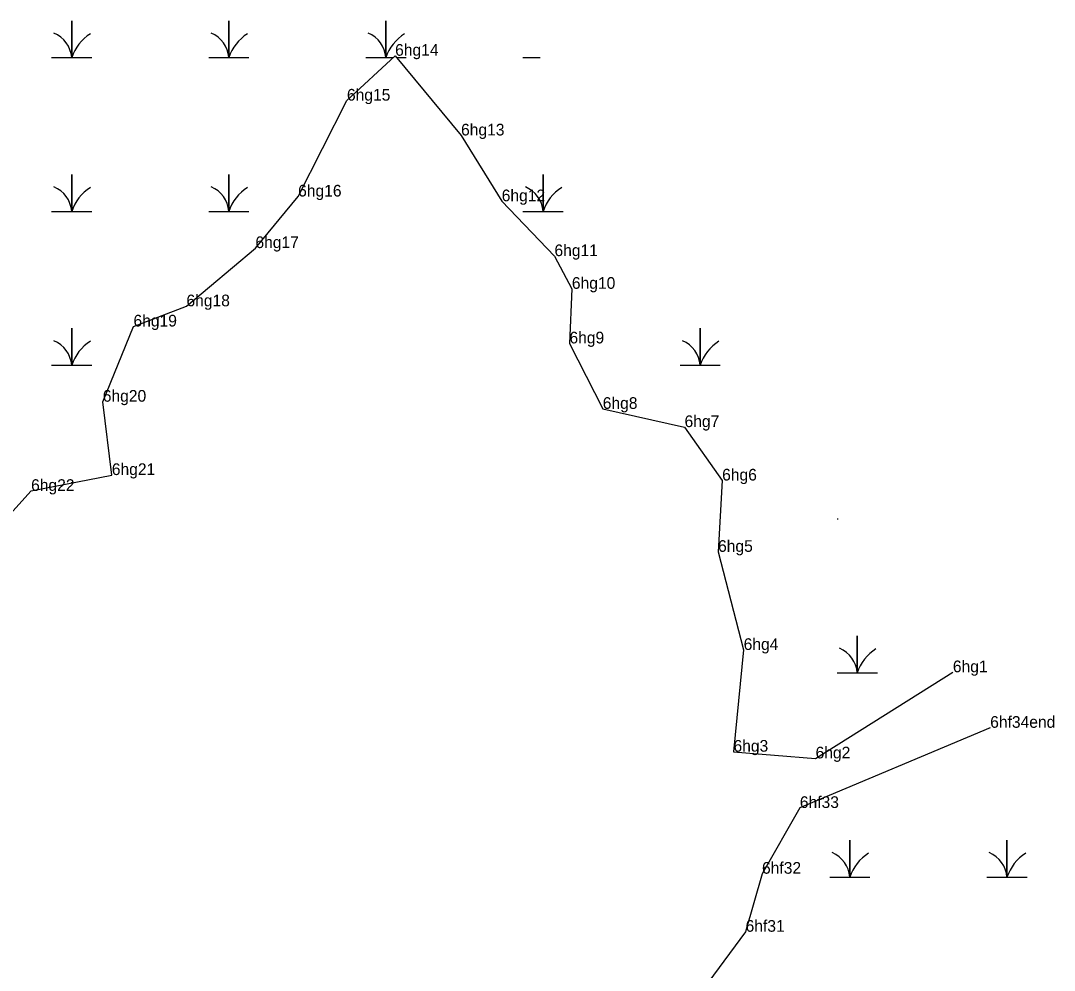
# Model space of a CAD drawing. Extents: x 2072529 to 2268796, y 436423 to 470397.
# Drawn here: x 2148744.1 to 2149186.5, y 442228.6 to 442634.9 of the extents above; entities that cross this region are included whole.
import ezdxf

# ---------------------------------------------------------------- set-up
doc = ezdxf.new("R2010")
doc.units = 0
for name, color, linetype in [('Exist Environmental Wetland Boundary', 7, 'Continuous'), ('Exist Environmental Wetland Boundary Cogo Comment', 7, 'Continuous'), ('Exist Environmental Wetland Boundary Cogo Point CELL', 7, 'Continuous'), ('Exist Hydro Swamp or Marsh', 7, 'Continuous')]:
    doc.layers.add(name, color=color, linetype=linetype)

msp = doc.modelspace()

# ---------------------------------------------------------------- linework, layer by layer
at = {"layer": 'Exist Environmental Wetland Boundary'}
for points in [[(2148723.69, 442406.19), (2148748.57, 442433.69), (2148783.12, 442440.49), (2148779.25, 442471.86), (2148792.4, 442504.03), (2148815.07, 442512.67), (2148844.58, 442537.58), (2148862.87, 442559.63), (2148883.76, 442600.67), (2148904.38, 442619.86), (2148932.6, 442585.75), (2148950.01, 442557.61), (2148972.59, 442534.13), (2148980.04, 442520.15), (2148979.01, 442496.8), (2148993.25, 442468.79), (2149028.27, 442461), (2149044.35, 442438.13), (2149042.61, 442407.62), (2149053.57, 442365.64), (2149049.22, 442322.13), (2149084.35, 442319.26), (2149143.11, 442356.12)], [(2149159.09, 442332.35), (2149077.62, 442298.05), (2149061.42, 442269.92), (2149054.4, 442245.09), (2149024.51, 442204.64)]]:
    msp.add_lwpolyline(points, dxfattribs=at)
at = {"layer": 'Exist Environmental Wetland Boundary Cogo Point CELL'}
for p, q in [((2148904.38, 442619.86), (2148904.38, 442619.86)), ((2148904.38, 442619.86), (2148904.38, 442619.86)), ((2148883.76, 442600.67), (2148883.76, 442600.67)), ((2148883.76, 442600.67), (2148883.76, 442600.67)), ((2148932.6, 442585.75), (2148932.6, 442585.75)), ((2148932.6, 442585.75), (2148932.6, 442585.75)), ((2148862.87, 442559.63), (2148862.87, 442559.63)), ((2148862.87, 442559.63), (2148862.87, 442559.63)), ((2148950.01, 442557.61), (2148950.01, 442557.61)), ((2148950.01, 442557.61), (2148950.01, 442557.61)), ((2148844.58, 442537.58), (2148844.58, 442537.58)), ((2148844.58, 442537.58), (2148844.58, 442537.58)), ((2148972.59, 442534.13), (2148972.59, 442534.13)), ((2148972.59, 442534.13), (2148972.59, 442534.13)), ((2148980.04, 442520.15), (2148980.04, 442520.15)), ((2148980.04, 442520.15), (2148980.04, 442520.15)), ((2148815.07, 442512.67), (2148815.07, 442512.67)), ((2148815.07, 442512.67), (2148815.07, 442512.67)), ((2148792.4, 442504.03), (2148792.4, 442504.03)), ((2148792.4, 442504.03), (2148792.4, 442504.03)), ((2148979.01, 442496.8), (2148979.01, 442496.8)), ((2148979.01, 442496.8), (2148979.01, 442496.8)), ((2148779.25, 442471.86), (2148779.25, 442471.86)), ((2148779.25, 442471.86), (2148779.25, 442471.86)), ((2148993.25, 442468.79), (2148993.25, 442468.79)), ((2148993.25, 442468.79), (2148993.25, 442468.79)), ((2149028.27, 442461), (2149028.27, 442461)), ((2149028.27, 442461), (2149028.27, 442461)), ((2148783.12, 442440.49), (2148783.12, 442440.49)), ((2148783.12, 442440.49), (2148783.12, 442440.49)), ((2149044.35, 442438.13), (2149044.35, 442438.13)), ((2149044.35, 442438.13), (2149044.35, 442438.13)), ((2148748.57, 442433.69), (2148748.57, 442433.69)), ((2148748.57, 442433.69), (2148748.57, 442433.69)), ((2149042.61, 442407.62), (2149042.61, 442407.62)), ((2149042.61, 442407.62), (2149042.61, 442407.62)), ((2149053.57, 442365.64), (2149053.57, 442365.64)), ((2149053.57, 442365.64), (2149053.57, 442365.64)), ((2149142.87, 442355.88), (2149142.87, 442355.88)), ((2149158.6, 442332.6), (2149158.6, 442332.6)), ((2149049.22, 442322.13), (2149049.22, 442322.13)), ((2149049.22, 442322.13), (2149049.22, 442322.13)), ((2149084.35, 442319.26), (2149084.35, 442319.26)), ((2149084.35, 442319.26), (2149084.35, 442319.26)), ((2149077.62, 442298.05), (2149077.62, 442298.05)), ((2149077.62, 442298.05), (2149077.62, 442298.05)), ((2149061.42, 442269.92), (2149061.42, 442269.92)), ((2149061.42, 442269.92), (2149061.42, 442269.92)), ((2149054.4, 442245.09), (2149054.4, 442245.09)), ((2149054.4, 442245.09), (2149054.4, 442245.09))]:
    msp.add_line(p, q, dxfattribs=at)
at = {"layer": 'Exist Hydro Swamp or Marsh'}
for points in [[(2148757.34, 442619.08), (2148765.94, 442619.08), (2148765.94, 442634.86), (2148765.94, 442619.08), (2148774.54, 442619.08)], [(2148824.59, 442619.08), (2148833.19, 442619.08), (2148833.19, 442634.86), (2148833.19, 442619.08), (2148841.79, 442619.08)], [(2148891.84, 442619.08), (2148900.44, 442619.08), (2148900.44, 442634.86), (2148900.44, 442619.08), (2148903.54, 442619.08)], [(2148905.03, 442619.08), (2148909.04, 442619.08)], [(2148959.09, 442619.08), (2148966.43, 442619.08)], [(2148757.34, 442553.28), (2148765.94, 442553.28), (2148765.94, 442569.06), (2148765.94, 442553.28), (2148774.54, 442553.28)], [(2148824.59, 442553.28), (2148833.19, 442553.28), (2148833.19, 442569.06), (2148833.19, 442553.28), (2148841.79, 442553.28)], [(2148959.09, 442553.28), (2148967.69, 442553.28), (2148967.69, 442569.06), (2148967.69, 442553.28), (2148976.29, 442553.28)], [(2148757.34, 442487.48), (2148765.94, 442487.48), (2148765.94, 442503.26), (2148765.94, 442487.48), (2148774.54, 442487.48)], [(2149026.34, 442487.48), (2149034.94, 442487.48), (2149034.94, 442503.26), (2149034.94, 442487.48), (2149043.54, 442487.48)], [(2148765.94, 442437.11), (2148765.94, 442437.46), (2148765.94, 442437.11)], [(2149043.41, 442421.68), (2149043.54, 442421.68)], [(2149093.59, 442421.68), (2149093.96, 442421.68)], [(2149093.59, 442355.88), (2149102.19, 442355.88), (2149102.19, 442371.66), (2149102.19, 442355.88), (2149110.79, 442355.88)], [(2149090.42, 442268.46), (2149099.02, 442268.46), (2149099.02, 442284.24), (2149099.02, 442268.46), (2149107.62, 442268.46)], [(2149157.67, 442268.46), (2149166.27, 442268.46), (2149166.27, 442284.24), (2149166.27, 442268.46), (2149174.87, 442268.46)]]:
    msp.add_lwpolyline(points, dxfattribs=at)
for centre, radius, start, end in [((2148753.67, 442618.2), 12.3, 4.1403, 67.535), ((2148784.18, 442613.02), 19.22, 122.1274, 161.6222), ((2148820.92, 442618.2), 12.3, 4.1403, 67.535), ((2148851.43, 442613.02), 19.22, 122.1274, 161.6222), ((2148888.17, 442618.2), 12.3, 4.1403, 67.535), ((2148918.68, 442613.02), 19.22, 122.1274, 161.6222), ((2148753.67, 442552.4), 12.3, 4.1403, 67.535), ((2148784.18, 442547.22), 19.22, 122.1274, 161.6222), ((2148820.92, 442552.4), 12.3, 4.1403, 67.535), ((2148851.43, 442547.22), 19.22, 122.1274, 161.6222), ((2148955.42, 442552.4), 12.3, 4.1403, 67.535), ((2148985.93, 442547.22), 19.22, 122.1274, 161.6222), ((2148753.67, 442486.6), 12.3, 4.1403, 67.535), ((2148784.18, 442481.42), 19.22, 122.1274, 161.6222), ((2149022.67, 442486.6), 12.3, 4.1403, 67.535), ((2149053.18, 442481.42), 19.22, 122.1274, 161.6222), ((2149089.92, 442355), 12.3, 4.1403, 67.535), ((2149120.43, 442349.82), 19.22, 122.1274, 161.6222), ((2149086.75, 442267.58), 12.3, 4.1403, 67.535), ((2149117.26, 442262.4), 19.22, 122.1274, 161.6222), ((2149154, 442267.58), 12.3, 4.1403, 67.535), ((2149184.51, 442262.4), 19.22, 122.1274, 161.6222)]:
    msp.add_arc(centre, radius, start, end, dxfattribs=at)

# ---------------------------------------------------------------- texts
at = {"layer": 'Exist Environmental Wetland Boundary Cogo Comment'}
for s, p in [('6hg14', (2148904.38, 442619.86)), ('6hg15', (2148883.76, 442600.67)), ('6hg13', (2148932.6, 442585.75)), ('6hg16', (2148862.87, 442559.63)), ('6hg12', (2148950.01, 442557.61)), ('6hg17', (2148844.58, 442537.58)), ('6hg11', (2148972.59, 442534.13)), ('6hg10', (2148980.04, 442520.15)), ('6hg18', (2148815.07, 442512.67)), ('6hg19', (2148792.4, 442504.03)), ('6hg9', (2148979.01, 442496.8)), ('6hg20', (2148779.25, 442471.86)), ('6hg8', (2148993.25, 442468.79)), ('6hg7', (2149028.27, 442461)), ('6hg21', (2148783.12, 442440.49)), ('6hg6', (2149044.35, 442438.13)), ('6hg22', (2148748.57, 442433.69)), ('6hg5', (2149042.61, 442407.62)), ('6hg4', (2149053.57, 442365.64)), ('6hg1', (2149143.11, 442356.12)), ('6hf34end', (2149159.09, 442332.35)), ('6hg3', (2149049.22, 442322.13)), ('6hg2', (2149084.35, 442319.26)), ('6hf33', (2149077.62, 442298.05)), ('6hf32', (2149061.42, 442269.92)), ('6hf31', (2149054.4, 442245.09))]:
    msp.add_text(s, height=5, dxfattribs=at).set_placement(p)

doc.saveas('drawing.dxf')
